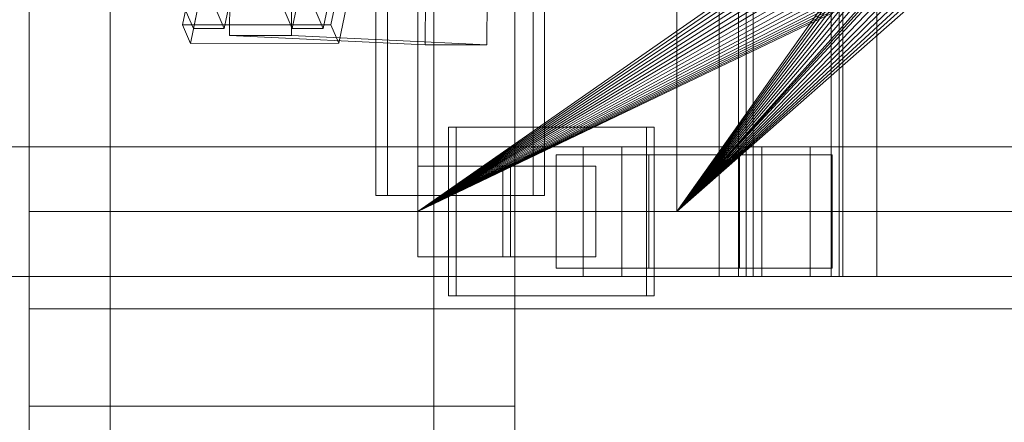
# Model space of a CAD drawing. Header units: millimetres. Extents: x -4395 to 65662, y -65530 to 6847.
# Tile 675 of 1034: x 23747 to 24051, y -18495 to -18371. Entities that reach past the tile are written whole.
import ezdxf

# ---------------------------------------------------------------- set-up
doc = ezdxf.new("R2010")
doc.units = ezdxf.units.MM
for name, color, linetype, lineweight in [('COTAS_O', 1, 'Continuous', 0), ('superior_briquetadora', 7, 'Continuous', 0), ('superior_C02', 7, 'Continuous', 0)]:
    doc.layers.add(name, color=color, linetype=linetype, lineweight=lineweight)
doc.dimstyles.new('R19_100', dxfattribs={"dimtxt": 250, "dimasz": 150, "dimexe": 150, "dimexo": 80, "dimgap": 100, "dimtad": 1, "dimtih": 1, "dimtoh": 1, "dimdsep": 46, "dimcen": 0.09, "dimadec": 0, "dimazin": 0, "dimtfac": 1, "dimtdec": 4, "dimtofl": 0, "dimtmove": 0, "dimatfit": 3, "dimfxl": 1, "dimtolj": 1, "dimtzin": 0, "dimarcsym": 0})

# ---------------------------------------------------------------- blocks, each defined once
blk = doc.blocks.new('DIM_R33_39')
at = {"layer": 'COTAS_O'}
for p, q in [((23050.07, -17510), (23005.07, -17660)), ((23750.07, -17510), (23050.07, -17510)), ((23050.07, -19480), (23050.07, -17510)), ((23050.07, -17510), (23095.07, -17660)), ((23050.07, -19480), (23005.07, -19330)), ((23050.07, -19480), (23095.07, -19330)), ((23750.07, -19480), (23050.07, -19480))]:
    blk.add_line(p, q, dxfattribs=at)
blk.add_text('1970 O', height=250, rotation=90, dxfattribs=at).set_placement((22950.07, -18495))

msp = doc.modelspace()

# ---------------------------------------------------------------- linework, layer by layer
at = {"layer": 'superior_briquetadora'}
for p, q in [((23750.067, -18490), (23750.067, -17510)), ((23750.067, -19330), (23750.067, -17660)), ((23775.067, -18720.639), (23775.067, -17660)), ((23775.067, -18674.804), (23775.067, -17660)), ((23875.067, -18720.639), (23875.067, -17660)), ((23875.067, -18674.804), (23875.067, -17660)), ((23900.067, -19330), (23900.067, -17660)), ((23900.067, -18490), (23900.067, -17660)), ((23750.067, -18430), (23750.067, -18210)), ((23870.067, -18430), (23870.067, -18210)), ((23900.067, -18430), (23900.067, -18210)), ((23950.067, -18430), (23950.067, -18210)), ((23950.067, -18430), (24150.067, -18210)), ((23870.067, -18223.45), (23870.067, -18430)), ((23750.067, -18430), (23750.067, -18320)), ((24028.067, -18320), (23870.067, -18430)), ((24028.173, -18322.156), (23870.067, -18430)), ((23950.067, -18430), (24028.067, -18320)), ((23950.067, -18430), (24028.173, -18322.156)), ((24028.49, -18324.292), (23870.067, -18430)), ((23950.067, -18430), (24028.49, -18324.292)), ((24029.015, -18326.386), (23870.067, -18430)), ((24029.742, -18328.419), (23870.067, -18430)), ((23950.067, -18430), (24029.015, -18326.386)), ((23950.067, -18430), (24029.742, -18328.419)), ((24030.665, -18330.371), (23870.067, -18430)), ((23950.067, -18430), (24030.665, -18330.371)), ((24031.775, -18332.223), (23870.067, -18430)), ((24033.061, -18333.957), (23870.067, -18430)), ((23950.067, -18430), (24031.775, -18332.223)), ((23950.067, -18430), (24033.061, -18333.957)), ((24034.511, -18335.556), (23870.067, -18430)), ((24036.111, -18337.006), (23870.067, -18430)), ((23950.067, -18430), (24034.511, -18335.556)), ((24036.111, -18337.006), (23950.067, -18430)), ((24037.845, -18338.292), (23870.067, -18430)), ((24039.697, -18339.402), (23870.067, -18430)), ((24041.648, -18340.325), (23870.067, -18430)), ((24043.681, -18341.053), (23870.067, -18430)), ((24037.845, -18338.292), (23950.067, -18430)), ((24039.697, -18339.402), (23950.067, -18430)), ((24041.648, -18340.325), (23950.067, -18430)), ((24043.681, -18341.053), (23950.067, -18430)), ((24054.359, -18341.577), (23870.067, -18430)), ((24045.775, -18341.577), (23870.067, -18430)), ((24052.224, -18341.894), (23870.067, -18430)), ((24047.911, -18341.894), (23870.067, -18430)), ((24050.067, -18342), (23870.067, -18430)), ((24045.775, -18341.577), (23950.067, -18430)), ((24047.911, -18341.894), (23950.067, -18430)), ((24050.067, -18342), (23950.067, -18430)), ((23750.067, -18460), (23750.067, -18430)), ((23750.067, -18430), (23900.067, -18430)), ((23750.067, -18430), (25950.067, -18430)), ((23870.067, -18430), (24150.067, -18430)), ((24350.067, -18430), (23870.067, -18430)), ((23870.067, -18430), (23950.067, -18430)), ((23870.067, -18430), (23879.479, -18430)), ((25830.067, -18430), (23870.067, -18430)), ((23950.067, -18430), (23879.479, -18430)), ((23879.479, -18430), (23880.462, -18430)), ((23950.067, -18430), (23880.462, -18430)), ((23880.462, -18430), (23886.973, -18430)), ((23950.067, -18430), (23886.973, -18430)), ((23886.973, -18430), (23929.237, -18430)), ((23900.067, -18460), (23900.067, -18430)), ((23900.067, -18430), (25800.067, -18430)), ((24150.067, -18430), (23929.237, -18430)), ((23929.237, -18430), (23954.067, -18430)), ((24150.067, -18430), (23950.067, -18430)), ((23954.067, -18430), (24230.067, -18430)), ((23954.067, -18430), (25456.734, -18430)), ((23750.067, -19480), (23750.067, -18460)), ((23750.067, -18460), (23900.067, -18460)), ((23750.067, -18460), (25950.067, -18460)), ((23900.067, -19330), (23900.067, -18460)), ((23900.067, -18460), (25800.067, -18460)), ((23750.067, -18490), (23900.067, -18490))]:
    msp.add_line(p, q, dxfattribs=at)
at = {"layer": 'superior_C02'}
for p, q in [((23963.136, -17550), (23963.136, -18450)), ((23973.568, -18450), (23973.568, -17550)), ((24001.318, -18450), (24001.318, -17550)), ((24011.75, -17550), (24011.75, -18450)), ((23857.171, -17575), (23857.171, -18425)), ((23860.748, -18425), (23860.748, -17575)), ((23905.662, -18425), (23905.662, -17575)), ((23909.239, -17575), (23909.239, -18425)), ((23969.109, -18310), (23969.109, -18450)), ((23971.493, -18450), (23971.493, -18310)), ((23997.745, -18450), (23997.745, -18310)), ((24000.129, -18310), (24000.129, -18450)), ((23789.048, -18346.02), (23800.799, -18373.551)), ((23810.344, -18373.539), (23798.594, -18346.008)), ((23819.594, -18345.981), (23831.344, -18373.513)), ((23840.89, -18373.501), (23829.139, -18345.969)), ((23812.037, -18357.646), (23811.961, -18375.644)), ((23831.052, -18375.644), (23831.128, -18357.646)), ((23799.826, -18360.939), (23797.445, -18372.408)), ((23800.799, -18373.551), (23803.179, -18362.083)), ((23812.724, -18362.071), (23810.344, -18373.539)), ((23831.344, -18373.513), (23833.724, -18362.045)), ((23843.27, -18362.033), (23840.89, -18373.501)), ((23843.264, -18372.35), (23845.644, -18360.882)), ((23872.354, -18378.512), (23872.43, -18360.514)), ((23891.521, -18360.514), (23891.445, -18378.512)), ((23799.893, -18378.143), (23802.274, -18366.675)), ((23848.092, -18366.618), (23845.712, -18378.086)), ((23797.445, -18372.408), (23843.264, -18372.35)), ((23797.445, -18372.408), (23799.893, -18378.143)), ((23810.344, -18373.539), (23800.799, -18373.551)), ((23840.89, -18373.501), (23831.344, -18373.513)), ((23845.712, -18378.086), (23843.264, -18372.35)), ((23811.961, -18375.644), (23831.052, -18375.644)), ((23872.354, -18378.512), (23811.961, -18375.644)), ((23891.445, -18378.512), (23831.052, -18375.644)), ((23845.712, -18378.086), (23799.893, -18378.143)), ((23891.445, -18378.512), (23872.354, -18378.512)), ((23940.636, -18404), (23879.545, -18404)), ((23879.545, -18404), (23879.545, -18456)), ((23881.929, -18404), (23879.545, -18404)), ((23881.929, -18456), (23881.929, -18404)), ((23881.929, -18404), (23943.02, -18404)), ((23940.636, -18456), (23940.636, -18404)), ((23940.636, -18404), (23943.02, -18404)), ((23943.02, -18404), (23943.02, -18456)), ((23921.126, -18410), (22775.666, -18410)), ((22787.589, -18410), (23933.048, -18410)), ((23976.266, -18410), (22830.806, -18410)), ((22845.709, -18410), (23991.168, -18410)), ((23921.126, -18410), (23921.126, -18450)), ((23933.048, -18410), (23921.126, -18410)), ((24245.673, -18410), (23921.126, -18410)), ((23933.048, -18450), (23933.048, -18410)), ((23933.048, -18410), (24257.595, -18410)), ((23976.266, -18410), (23976.266, -18450)), ((23991.168, -18410), (23976.266, -18410)), ((24300.813, -18410), (23976.266, -18410)), ((23991.168, -18450), (23991.168, -18410)), ((23991.168, -18410), (24315.715, -18410)), ((23941.405, -18412.5), (23912.769, -18412.5)), ((23912.769, -18412.5), (23912.769, -18447.5)), ((23969.399, -18412.5), (23912.769, -18412.5)), ((23941.405, -18447.5), (23941.405, -18412.5)), ((23941.405, -18412.5), (23998.035, -18412.5)), ((23969.399, -18447.5), (23969.399, -18412.5)), ((23969.399, -18412.5), (23998.035, -18412.5)), ((23998.035, -18412.5), (23998.035, -18447.5)), ((23898.716, -18416), (23870.079, -18416)), ((23870.079, -18416), (23870.079, -18444)), ((23896.368, -18416), (23870.079, -18416)), ((23896.368, -18444), (23896.368, -18416)), ((23896.368, -18416), (23925.005, -18416)), ((23898.716, -18444), (23898.716, -18416)), ((23898.716, -18416), (23925.005, -18416)), ((23925.005, -18416), (23925.005, -18444)), ((23857.171, -18425), (23905.662, -18425)), ((23857.171, -18425), (23860.748, -18425)), ((23909.239, -18425), (23860.748, -18425)), ((23909.239, -18425), (23905.662, -18425)), ((23870.079, -18444), (23898.716, -18444)), ((23870.079, -18444), (23896.368, -18444)), ((23925.005, -18444), (23896.368, -18444)), ((23925.005, -18444), (23898.716, -18444)), ((23912.769, -18447.5), (23941.405, -18447.5)), ((23969.399, -18447.5), (23912.769, -18447.5)), ((23998.035, -18447.5), (23941.405, -18447.5)), ((23998.035, -18447.5), (23969.399, -18447.5)), ((22775.666, -18450), (23921.126, -18450)), ((22787.589, -18450), (23933.048, -18450)), ((22830.806, -18450), (23976.266, -18450)), ((22845.709, -18450), (23991.168, -18450)), ((23921.126, -18450), (23933.048, -18450)), ((23921.126, -18450), (24245.673, -18450)), ((23933.048, -18450), (24257.595, -18450)), ((23963.136, -18450), (24001.318, -18450)), ((23963.136, -18450), (23973.568, -18450)), ((23969.109, -18450), (23997.745, -18450)), ((23969.109, -18450), (23971.493, -18450)), ((24000.129, -18450), (23971.493, -18450)), ((24011.75, -18450), (23973.568, -18450)), ((23976.266, -18450), (23991.168, -18450)), ((23976.266, -18450), (24300.813, -18450)), ((23991.168, -18450), (24315.715, -18450)), ((24000.129, -18450), (23997.745, -18450)), ((24011.75, -18450), (24001.318, -18450)), ((23879.545, -18456), (23940.636, -18456)), ((23879.545, -18456), (23881.929, -18456)), ((23943.02, -18456), (23881.929, -18456)), ((23943.02, -18456), (23940.636, -18456))]:
    msp.add_line(p, q, dxfattribs=at)

# ---------------------------------------------------------------- dimensions: what is measured, and where the dimension line sits
at = {"layer": 'COTAS_O'}
dim = msp.add_aligned_dim(p1=(23750.067, -19480), p2=(23750.067, -17510), distance=700, text='<> O', dimstyle='R19_100', dxfattribs=at)
dim.commit()
dim.dimension.update_dxf_attribs({"geometry": 'DIM_R33_39', "text_midpoint": (23050.067, -18495)})

doc.saveas('drawing.dxf')
